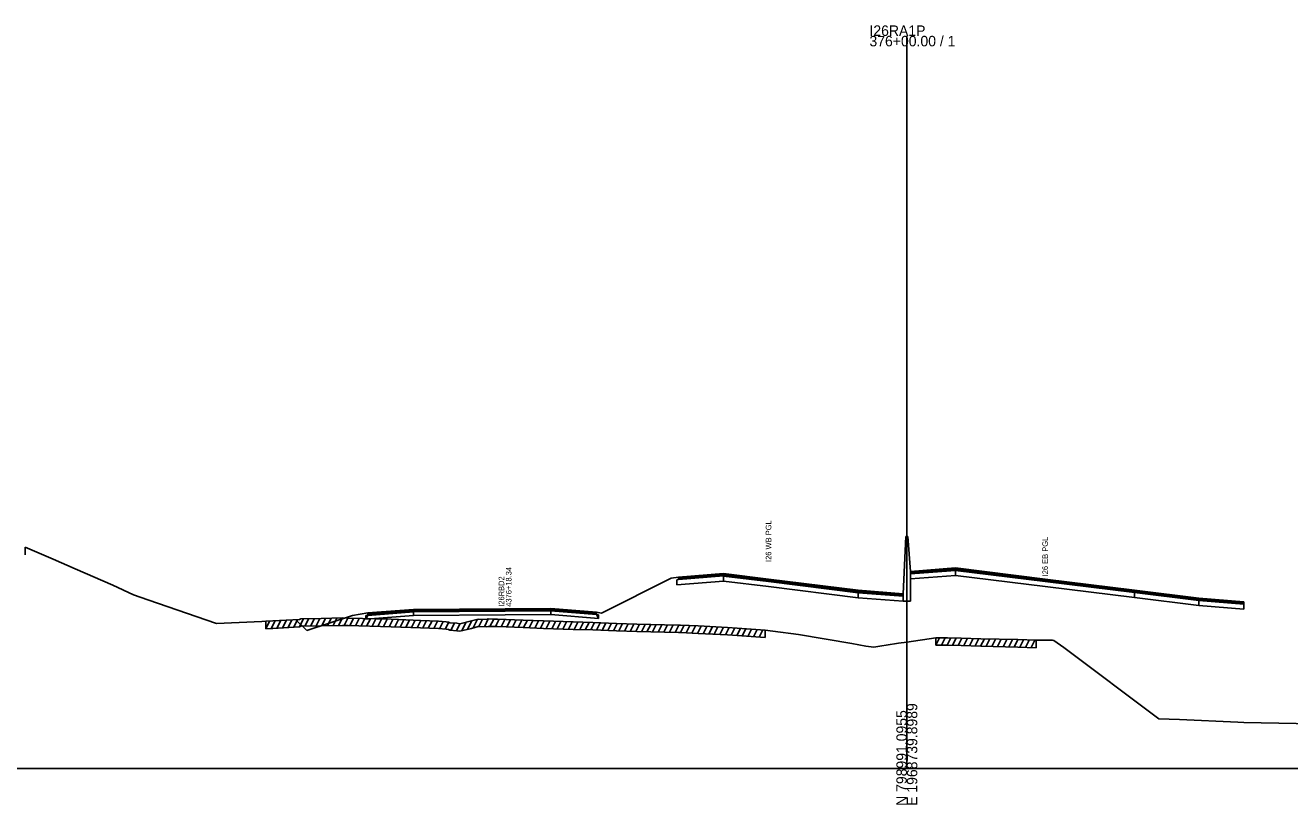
# Model space of a CAD drawing. Extents: x 1017 to 19997, y -1947 to 50737.
# Drawn here: x 14364.2 to 14702.4, y 25990.3 to 26198.9 of the extents above; entities that cross this region are included whole.
import ezdxf

# ---------------------------------------------------------------- set-up
doc = ezdxf.new("R2010")
doc.units = 0
for name, color, linetype in [('RD_GPK_XS_Cell', 7, 'Continuous'), ('RD_XS_Base', 7, 'Continuous'), ('RD_XS_ExGround', 7, 'Continuous'), ('RD_XS_ExPaveRet', 7, 'Continuous'), ('RD_XS_Greenside', 7, 'Continuous'), ('RD_XS_MedBWall', 7, 'Continuous'), ('RD_XS_Pave', 7, 'Continuous'), ('RD_XS_PaveOvlay', 7, 'Continuous'), ('RD_XS_TieSlope', 7, 'Continuous'), ('RD_XS_TX_Notes', 7, 'Continuous')]:
    doc.layers.add(name, color=color, linetype=linetype)

msp = doc.modelspace()

# ---------------------------------------------------------------- linework, layer by layer
at = {"layer": 'RD_GPK_XS_Cell'}
for p, q in [((14600, 26000), (14600, 26196.1)), ((14000, 26000), (14600, 26000)), ((14600, 26000), (15200, 26000))]:
    msp.add_line(p, q, dxfattribs=at)
at = {"layer": 'RD_XS_Base'}
for points in [[(14613, 26051.67), (14613, 26053.01)], [(14538.45, 26050.54), (14538.95, 26050.58), (14550.95, 26051.53)], [(14538.45, 26049.2), (14538.45, 26050.54)], [(14550.95, 26050.19), (14538.45, 26049.2)], [(14550.95, 26051.53), (14550.95, 26050.19)], [(14551, 26050.18), (14550.95, 26050.19)], [(14551, 26051.52), (14551, 26050.18)], [(14551, 26050.18), (14563, 26048.7), (14587, 26045.72)], [(14601, 26050.73), (14601, 26052.07)], [(14613, 26051.67), (14601, 26050.73)], [(14660.95, 26045.73), (14637, 26048.7), (14613, 26051.67)], [(14599, 26046.12), (14587, 26047.06)], [(14587, 26047.06), (14587, 26045.72)], [(14599, 26044.78), (14599, 26046.12)], [(14660.95, 26045.73), (14660.95, 26047.07)], [(14587, 26045.72), (14599, 26044.78)], [(14678.14, 26043.6), (14660.95, 26045.73)], [(14678.14, 26043.6), (14678.14, 26044.94)], [(14690.14, 26042.64), (14678.14, 26043.6)], [(14690.14, 26043.98), (14690.14, 26042.64)], [(14455.28, 26039.95), (14455.79, 26040.99), (14468.03, 26041.97)], [(14455.28, 26040.95), (14455.79, 26040.99), (14468.03, 26041.97)], [(14468.03, 26040.97), (14455.28, 26039.95)], [(14455.28, 26039.95), (14455.28, 26040.95)], [(14468.03, 26041.97), (14468.03, 26040.97)], [(14504.76, 26041.19), (14492.52, 26041.15), (14468.03, 26040.97)], [(14504.76, 26042.19), (14504.76, 26041.19)], [(14517.51, 26040.15), (14517, 26041.19), (14504.76, 26042.19)], [(14504.76, 26042.19), (14517, 26041.19), (14517.51, 26041.15)], [(14504.76, 26041.19), (14517.51, 26040.15)], [(14517.51, 26041.15), (14517.51, 26040.15)]]:
    msp.add_lwpolyline(points, dxfattribs=at)
at = {"layer": 'RD_XS_ExGround'}
msp.add_lwpolyline([(14364.17, 26059.22), (14371.6, 26056), (14377.53, 26053.43), (14387.55, 26049.09), (14393.14, 26046.51), (14396.99, 26045.15), (14415.35, 26038.84), (14427.48, 26039.35), (14428.49, 26039.4), (14430.39, 26039.51), (14437.56, 26039.91), (14437.86, 26040.1), (14443.3, 26040.19), (14449.05, 26040.29), (14450.54, 26040.24), (14462.09, 26039.93), (14469.86, 26039.64), (14474.7, 26039.46), (14476.72, 26039.28), (14477.43, 26039.21), (14477.75, 26039.01), (14479.62, 26038.86), (14480.44, 26038.77), (14483.5, 26039.52), (14485.35, 26039.98), (14487.67, 26039.92), (14488.01, 26040.02), (14489.27, 26040), (14490.54, 26039.97), (14497.38, 26039.72), (14502.76, 26039.51), (14510.77, 26039.22), (14516.02, 26039.08), (14522.32, 26038.84), (14527.81, 26038.63), (14538.89, 26038.41), (14539.42, 26038.4), (14544.14, 26038.16), (14551.99, 26037.75), (14554.58, 26037.57), (14562.13, 26037.04), (14564.19, 26036.77), (14571.02, 26035.84), (14585.25, 26033.43), (14589.06, 26032.78), (14591.19, 26032.5), (14593.34, 26032.87), (14594.43, 26033.02), (14597.78, 26033.52), (14600, 26033.85), (14607.75, 26035), (14609.42, 26035.02), (14610.91, 26034.99), (14614.5, 26034.91), (14619.83, 26034.75), (14629.7, 26034.49), (14634.61, 26034.33), (14635.08, 26034.33), (14638.97, 26034.31), (14639.36, 26034.3), (14642.02, 26032.38), (14667.46, 26013.29), (14672.92, 26013.1), (14688.52, 26012.4), (14690.17, 26012.31), (14722.82, 26011.67)], dxfattribs=at)
at = {"layer": 'RD_XS_ExPaveRet'}
for p, q in [((14364.17, 26059.22), (14364.17, 26057.22)), ((14428.49, 26037.4), (14429.52, 26039.46)), ((14428.49, 26037.4), (14428.49, 26039.4)), ((14429.99, 26037.49), (14431.02, 26039.55)), ((14431.49, 26037.57), (14432.52, 26039.63)), ((14432.99, 26037.65), (14434.02, 26039.71)), ((14434.49, 26037.74), (14435.52, 26039.79)), ((14435.99, 26037.82), (14437.02, 26039.88)), ((14437.49, 26037.9), (14438.6, 26040.11)), ((14438.99, 26038.12), (14440, 26040.13)), ((14440.49, 26038.14), (14441.5, 26040.16)), ((14441.99, 26038.17), (14443, 26040.18)), ((14443.49, 26038.19), (14444.5, 26040.21)), ((14444.99, 26038.22), (14446, 26040.23)), ((14446.49, 26038.24), (14447.5, 26040.26)), ((14447.99, 26038.27), (14449, 26040.29)), ((14449.49, 26038.27), (14450.48, 26040.24)), ((14450.99, 26038.23), (14451.98, 26040.2)), ((14452.49, 26038.19), (14453.48, 26040.16)), ((14453.99, 26038.15), (14454.98, 26040.12)), ((14455.49, 26038.11), (14456.48, 26040.08)), ((14456.99, 26038.07), (14457.98, 26040.04)), ((14458.49, 26038.03), (14459.48, 26040)), ((14459.99, 26037.99), (14460.98, 26039.96)), ((14461.49, 26037.95), (14462.48, 26039.92)), ((14462.99, 26037.9), (14463.98, 26039.86)), ((14464.49, 26037.84), (14465.48, 26039.81)), ((14465.99, 26037.79), (14466.98, 26039.75)), ((14467.49, 26037.73), (14468.48, 26039.69)), ((14468.99, 26037.67), (14469.98, 26039.64)), ((14470.49, 26037.62), (14471.48, 26039.58)), ((14471.99, 26037.56), (14472.98, 26039.52)), ((14473.49, 26037.5), (14474.48, 26039.47)), ((14474.99, 26037.43), (14475.95, 26039.35)), ((14476.49, 26037.3), (14477.45, 26039.21)), ((14480.99, 26036.91), (14482.13, 26039.18)), ((14482.49, 26037.27), (14483.63, 26039.55)), ((14483.99, 26037.64), (14485.14, 26039.93)), ((14485.49, 26037.98), (14486.48, 26039.95)), ((14486.99, 26037.94), (14488.03, 26040.02)), ((14488.49, 26038.01), (14489.49, 26040)), ((14489.99, 26037.99), (14490.98, 26039.96)), ((14491.49, 26037.94), (14492.48, 26039.9)), ((14492.99, 26037.88), (14493.98, 26039.84)), ((14494.49, 26037.83), (14495.48, 26039.79)), ((14495.99, 26037.77), (14496.98, 26039.73)), ((14497.49, 26037.71), (14498.48, 26039.67)), ((14498.99, 26037.65), (14499.98, 26039.62)), ((14500.49, 26037.6), (14501.48, 26039.56)), ((14501.99, 26037.54), (14502.98, 26039.5)), ((14503.49, 26037.48), (14504.48, 26039.45)), ((14504.99, 26037.43), (14505.98, 26039.39)), ((14506.49, 26037.38), (14507.48, 26039.34)), ((14507.99, 26037.32), (14508.98, 26039.29)), ((14509.49, 26037.27), (14510.48, 26039.24)), ((14510.99, 26037.22), (14511.98, 26039.19)), ((14512.49, 26037.18), (14513.48, 26039.15)), ((14428.49, 26037.4), (14430.39, 26037.51)), ((14430.39, 26037.51), (14437.56, 26037.91)), ((14437.56, 26037.91), (14437.86, 26038.1)), ((14437.86, 26038.1), (14443.3, 26038.19)), ((14443.3, 26038.19), (14449.05, 26038.29)), ((14449.05, 26038.29), (14450.54, 26038.24)), ((14450.54, 26038.24), (14462.09, 26037.93)), ((14462.09, 26037.93), (14469.86, 26037.64)), ((14469.86, 26037.64), (14474.7, 26037.46)), ((14474.7, 26037.46), (14476.72, 26037.28)), ((14476.72, 26037.28), (14477.43, 26037.21)), ((14477.43, 26037.21), (14477.75, 26037.01)), ((14477.75, 26037.01), (14479.62, 26036.86)), ((14477.99, 26036.99), (14478.96, 26038.91)), ((14479.49, 26036.87), (14480.45, 26038.77)), ((14479.62, 26036.86), (14480.44, 26036.77)), ((14480.44, 26036.77), (14483.5, 26037.52)), ((14483.5, 26037.52), (14485.35, 26037.98)), ((14485.35, 26037.98), (14487.67, 26037.92)), ((14487.67, 26037.92), (14488.01, 26038.02)), ((14488.01, 26038.02), (14489.27, 26038)), ((14489.27, 26038), (14490.54, 26037.97)), ((14490.54, 26037.97), (14497.38, 26037.72)), ((14497.38, 26037.72), (14502.76, 26037.51)), ((14502.76, 26037.51), (14510.77, 26037.22)), ((14510.77, 26037.22), (14516.02, 26037.08)), ((14513.99, 26037.13), (14514.98, 26039.11)), ((14515.49, 26037.09), (14516.48, 26039.06)), ((14516.02, 26037.08), (14522.32, 26036.84)), ((14516.99, 26037.04), (14517.98, 26039)), ((14518.49, 26036.98), (14519.48, 26038.95)), ((14519.99, 26036.93), (14520.98, 26038.89)), ((14521.49, 26036.87), (14522.48, 26038.83)), ((14522.32, 26036.84), (14527.81, 26036.63)), ((14522.99, 26036.81), (14523.98, 26038.78)), ((14524.49, 26036.76), (14525.48, 26038.72)), ((14525.99, 26036.7), (14526.98, 26038.66)), ((14527.49, 26036.64), (14528.48, 26038.61)), ((14527.81, 26036.63), (14538.89, 26036.41)), ((14528.99, 26036.6), (14529.98, 26038.58)), ((14530.49, 26036.58), (14531.48, 26038.56)), ((14531.99, 26036.55), (14532.98, 26038.53)), ((14533.49, 26036.52), (14534.48, 26038.5)), ((14534.99, 26036.49), (14535.98, 26038.47)), ((14536.49, 26036.46), (14537.48, 26038.44)), ((14537.99, 26036.43), (14538.98, 26038.41)), ((14538.89, 26036.41), (14539.42, 26036.4)), ((14539.42, 26036.4), (14544.14, 26036.16)), ((14539.49, 26036.39), (14540.47, 26038.34)), ((14540.99, 26036.32), (14541.97, 26038.27)), ((14542.49, 26036.24), (14543.47, 26038.19)), ((14543.99, 26036.16), (14544.97, 26038.11)), ((14544.14, 26036.16), (14551.99, 26035.75)), ((14545.49, 26036.09), (14546.47, 26038.04)), ((14546.99, 26036.01), (14547.97, 26037.96)), ((14548.49, 26035.93), (14549.47, 26037.88)), ((14549.99, 26035.85), (14550.97, 26037.8)), ((14551.49, 26035.78), (14552.46, 26037.72)), ((14551.99, 26035.75), (14554.58, 26035.57)), ((14552.99, 26035.68), (14553.96, 26037.62)), ((14554.49, 26035.58), (14555.46, 26037.51)), ((14555.99, 26035.47), (14556.96, 26037.41)), ((14557.49, 26035.37), (14558.46, 26037.3)), ((14558.99, 26035.26), (14559.96, 26037.19)), ((14560.49, 26035.16), (14561.46, 26037.09)), ((14562.13, 26037.04), (14562.13, 26035.04)), ((14554.58, 26035.57), (14562.13, 26035.04)), ((14607.75, 26033), (14608.76, 26035.01)), ((14607.75, 26033), (14607.75, 26035)), ((14607.75, 26033), (14609.42, 26033.02)), ((14609.25, 26033.02), (14610.24, 26035)), ((14609.42, 26033.02), (14610.91, 26032.99)), ((14610.75, 26033), (14611.74, 26034.97)), ((14610.91, 26032.99), (14614.5, 26032.91)), ((14612.25, 26032.96), (14613.24, 26034.94)), ((14613.75, 26032.93), (14614.74, 26034.91)), ((14614.5, 26032.91), (14619.83, 26032.75)), ((14615.25, 26032.89), (14616.24, 26034.86)), ((14616.75, 26032.85), (14617.74, 26034.82)), ((14618.25, 26032.8), (14619.24, 26034.77)), ((14619.75, 26032.75), (14620.74, 26034.73)), ((14619.83, 26032.75), (14629.7, 26032.49)), ((14621.25, 26032.71), (14622.24, 26034.69)), ((14622.75, 26032.67), (14623.74, 26034.65)), ((14624.25, 26032.63), (14625.24, 26034.61)), ((14625.75, 26032.59), (14626.74, 26034.57)), ((14627.25, 26032.55), (14628.24, 26034.53)), ((14628.75, 26032.51), (14629.74, 26034.49)), ((14629.7, 26032.49), (14634.61, 26032.33)), ((14630.25, 26032.47), (14631.24, 26034.44)), ((14631.75, 26032.42), (14632.74, 26034.39)), ((14633.25, 26032.38), (14634.24, 26034.35)), ((14634.61, 26034.33), (14634.61, 26032.33))]:
    msp.add_line(p, q, dxfattribs=at)
at = {"layer": 'RD_XS_Greenside'}
for points in [[(14536.95, 26050.93), (14518.34, 26041.62)], [(14538.95, 26051.25), (14536.95, 26050.93)], [(14451.71, 26040.98), (14439.47, 26036.97)], [(14455.79, 26041.63), (14451.71, 26040.98)], [(14517, 26041.83), (14518.34, 26041.62)]]:
    msp.add_lwpolyline(points, dxfattribs=at)
at = {"layer": 'RD_XS_MedBWall'}
for points in [[(14599, 26046.78), (14599.75, 26062.07), (14600.25, 26062.07), (14601, 26052.73)], [(14601, 26052.73), (14601, 26044.78)], [(14599, 26044.78), (14599, 26046.78)], [(14601, 26044.78), (14599, 26044.78)]]:
    msp.add_lwpolyline(points, dxfattribs=at)
at = {"layer": 'RD_XS_Pave'}
for points in [[(14613, 26053.35), (14601, 26052.41)], [(14601, 26052.07), (14613, 26053.01)], [(14613, 26053.01), (14613, 26053.35)], [(14660.95, 26047.41), (14637, 26050.38), (14613, 26053.35)], [(14613, 26053.01), (14637, 26050.04), (14660.95, 26047.07)], [(14550.95, 26051.53), (14538.95, 26050.58)], [(14538.95, 26050.58), (14538.95, 26050.91)], [(14550.95, 26051.87), (14551, 26051.86)], [(14550.95, 26051.53), (14550.95, 26051.87)], [(14551, 26051.52), (14550.95, 26051.53)], [(14551, 26051.86), (14551, 26051.52)], [(14587, 26047.06), (14563, 26050.04), (14551, 26051.52)], [(14601, 26052.41), (14601, 26052.07)], [(14587, 26047.4), (14587, 26047.06)], [(14587, 26047.4), (14599, 26046.46)], [(14599, 26046.46), (14599, 26046.12)], [(14660.95, 26047.41), (14678.14, 26045.28)], [(14660.95, 26047.07), (14660.95, 26047.41)], [(14678.14, 26044.94), (14660.95, 26047.07)], [(14504.76, 26042.51), (14492.52, 26042.47), (14468.03, 26042.28)], [(14504.76, 26042.19), (14504.76, 26042.51)], [(14504.76, 26042.51), (14517, 26041.51)], [(14678.14, 26045.28), (14678.14, 26044.94)], [(14690.14, 26043.98), (14678.14, 26044.94)], [(14690.14, 26044.32), (14690.14, 26043.98)], [(14468.03, 26042.28), (14455.79, 26041.31)], [(14455.79, 26040.99), (14468.03, 26041.97)], [(14455.79, 26041.31), (14455.79, 26040.99)], [(14468.03, 26042.28), (14468.03, 26041.97)], [(14468.03, 26041.97), (14492.52, 26042.15), (14504.76, 26042.19)], [(14517, 26041.19), (14504.76, 26042.19)], [(14517, 26041.51), (14517, 26041.19)]]:
    msp.add_lwpolyline(points, dxfattribs=at)
at = {"layer": 'RD_XS_PaveOvlay'}
for points in [[(14613, 26053.69), (14601, 26052.73)], [(14601, 26052.73), (14601, 26052.41)], [(14613, 26053.35), (14613, 26053.69)], [(14660.95, 26047.74), (14637, 26050.71), (14613, 26053.69)], [(14538.95, 26051.25), (14550.95, 26052.21)], [(14550.95, 26051.87), (14538.95, 26050.91)], [(14538.95, 26050.91), (14538.95, 26051.25)], [(14550.95, 26052.21), (14550.95, 26051.87)], [(14551, 26052.2), (14550.95, 26052.21)], [(14551, 26052.2), (14563, 26050.71), (14587, 26047.74)], [(14551, 26051.86), (14551, 26052.2)], [(14587, 26047.4), (14563, 26050.38), (14551, 26051.86)], [(14587, 26047.74), (14587, 26047.4)], [(14587, 26047.74), (14599, 26046.78)], [(14599, 26046.78), (14599, 26046.46)], [(14660.95, 26047.74), (14678.14, 26045.61)], [(14660.95, 26047.41), (14660.95, 26047.74)], [(14468.03, 26042.6), (14455.79, 26041.63)], [(14468.03, 26042.6), (14492.52, 26042.78), (14504.76, 26042.83)], [(14468.03, 26042.28), (14468.03, 26042.6)], [(14504.76, 26042.83), (14504.76, 26042.51)], [(14504.76, 26042.83), (14517, 26041.83)], [(14678.14, 26045.61), (14690.14, 26044.65)], [(14678.14, 26045.28), (14678.14, 26045.61)], [(14690.14, 26044.32), (14678.14, 26045.28)], [(14690.14, 26044.65), (14690.14, 26044.32)], [(14455.79, 26041.63), (14455.79, 26041.31)], [(14517, 26041.83), (14517, 26041.51)]]:
    msp.add_lwpolyline(points, dxfattribs=at)
at = {"layer": 'RD_XS_TieSlope'}
msp.add_lwpolyline([(14439.47, 26036.97), (14436.45, 26039.92)], dxfattribs=at)

# ---------------------------------------------------------------- texts
at = {"layer": 'RD_GPK_XS_Cell'}
for s, p in [('I26RA1P', (14590, 26196.1)), ('376+00.00 / 1', (14590, 26193.3))]:
    msp.add_text(s, height=2.8, dxfattribs=at).set_placement(p)
for s, p in [('N 798991.0955', (14600, 25990)), ('E 1968739.8989', (14602.8, 25990))]:
    msp.add_text(s, height=2.8, rotation=90, dxfattribs=at).set_placement(p)
at = {"layer": 'RD_XS_TX_Notes'}
for s, p in [('I26 WB PGL', (14563.75, 26055.29)), ('I26 EB PGL', (14637.75, 26051.44)), (' 4376+18.34', (14494.24, 26042.74)), (' I26RBD2', (14492.29, 26042.74))]:
    msp.add_text(s, height=1.5, rotation=90, dxfattribs=at).set_placement(p)

doc.saveas('drawing.dxf')
